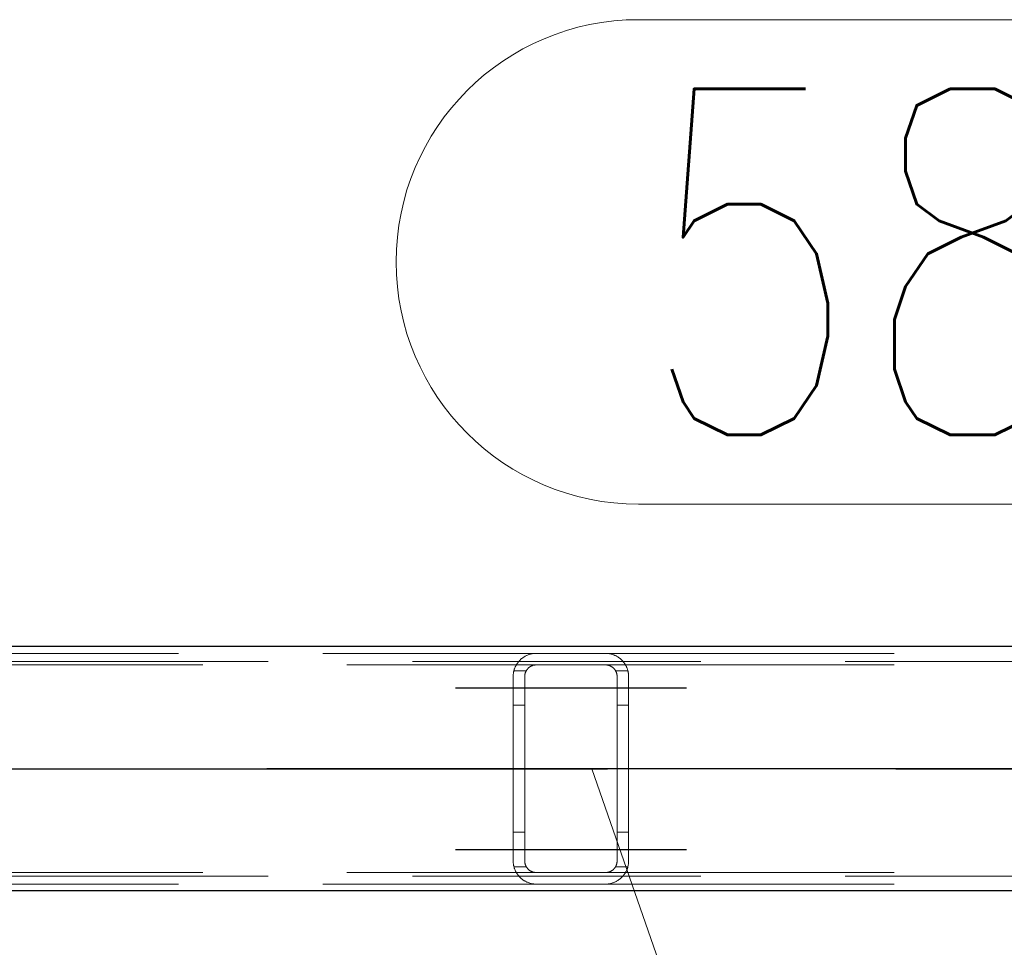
# Model space of a CAD drawing. Header units: millimetres. Extents: x -851 to 2, y 9346 to 10016.
# Tile 430 of 505: x -279 to -271, y 9579 to 9587. Entities that reach past the tile are written whole.
import ezdxf

# ---------------------------------------------------------------- set-up
doc = ezdxf.new("R2010")
doc.units = ezdxf.units.MM
doc.header["$LTSCALE"] = 10
doc.linetypes.add('HIDDEN', pattern=[0.375, 0.25, -0.125])
doc.linetypes.add('MITTE', pattern=[2, 1.25, -0.25, 0.25, -0.25])
for name, color, linetype, lineweight in [('PS_Hidden', 2, 'HIDDEN', 9), ('PS_Pos', 1, 'Continuous', 15), ('PS_Shape', 161, 'Continuous', 30), ('PS_SOLID', 7, 'Continuous', 30)]:
    doc.layers.add(name, color=color, linetype=linetype, lineweight=lineweight)
doc.layers.add('PS_Mid', color=5, linetype='MITTE')
doc.styles.add('simplex', font='simplex.shx', dxfattribs={"width": 0.75})

# ---------------------------------------------------------------- blocks, each defined once
blk = doc.blocks.new('*X865')
at = {"layer": 'PS_Hidden', "color": 2, "linetype": 'HIDDEN'}
for p, q in [((-284.1408, 9581.8284), (-274.7924, 9581.8284)), ((-274.888, 9581.804), (-274.8834, 9581.8064)), ((-274.8834, 9581.8064), (-274.8786, 9581.8088)), ((-274.8786, 9581.8088), (-274.8737, 9581.811)), ((-274.8737, 9581.811), (-274.8687, 9581.8132)), ((-274.8687, 9581.8132), (-274.8636, 9581.8153)), ((-274.8636, 9581.8153), (-274.8583, 9581.8172)), ((-274.8583, 9581.8172), (-274.8529, 9581.819)), ((-274.8529, 9581.819), (-274.8474, 9581.8207)), ((-274.8474, 9581.8207), (-274.8417, 9581.8222)), ((-274.8417, 9581.8222), (-274.8355, 9581.8237)), ((-274.8355, 9581.8237), (-274.8289, 9581.825)), ((-274.8289, 9581.825), (-274.8219, 9581.8262)), ((-274.8219, 9581.8262), (-274.8148, 9581.8271)), ((-274.8148, 9581.8271), (-274.8074, 9581.8278)), ((-274.8074, 9581.8278), (-274.7999, 9581.8283)), ((-274.7999, 9581.8283), (-274.7924, 9581.8284)), ((-274.7924, 9581.8284), (-274.1924, 9581.8284)), ((-274.1924, 9581.8284), (-274.1853, 9581.8283)), ((-274.1924, 9581.8284), (-264.7924, 9581.8284)), ((-274.1853, 9581.8283), (-274.178, 9581.8279)), ((-274.178, 9581.8279), (-274.1708, 9581.8272)), ((-274.1708, 9581.8272), (-274.1637, 9581.8263)), ((-274.1637, 9581.8263), (-274.1567, 9581.8252)), ((-274.1567, 9581.8252), (-274.1499, 9581.8238)), ((-274.1499, 9581.8238), (-274.1435, 9581.8223)), ((-274.1435, 9581.8223), (-274.1373, 9581.8206)), ((-274.1373, 9581.8206), (-274.1315, 9581.8189)), ((-274.1315, 9581.8189), (-274.1261, 9581.8171)), ((-274.1261, 9581.8171), (-274.1208, 9581.8151)), ((-274.1208, 9581.8151), (-274.1156, 9581.813)), ((-274.1156, 9581.813), (-274.1105, 9581.8109)), ((-274.1105, 9581.8109), (-274.1056, 9581.8086)), ((-274.1056, 9581.8086), (-274.1008, 9581.8062)), ((-187.1157, 9581.7584), (-423.9557, 9581.7584)), ((-283.9324, 9581.7284), (-274.7924, 9581.7284)), ((-274.9701, 9581.7202), (-274.9679, 9581.7243)), ((-274.9679, 9581.7243), (-274.9657, 9581.7283)), ((-274.9657, 9581.7283), (-274.9633, 9581.7322)), ((-274.9633, 9581.7322), (-274.9609, 9581.7361)), ((-274.9609, 9581.7361), (-274.9584, 9581.7399)), ((-274.9584, 9581.7399), (-274.9559, 9581.7436)), ((-274.9559, 9581.7436), (-274.9532, 9581.7473)), ((-274.9532, 9581.7473), (-274.9505, 9581.7509)), ((-274.9505, 9581.7509), (-274.9477, 9581.7544)), ((-274.9477, 9581.7544), (-274.9448, 9581.7579)), ((-274.9448, 9581.7579), (-274.9419, 9581.7613)), ((-274.9419, 9581.7613), (-274.9389, 9581.7646)), ((-274.9389, 9581.7646), (-274.9358, 9581.7678)), ((-274.9358, 9581.7678), (-274.9327, 9581.7709)), ((-274.9327, 9581.7709), (-274.9295, 9581.774)), ((-274.9295, 9581.774), (-274.9262, 9581.777)), ((-274.9262, 9581.777), (-274.9229, 9581.7799)), ((-274.9229, 9581.7799), (-274.9196, 9581.7828)), ((-274.9196, 9581.7828), (-274.9161, 9581.7855)), ((-274.9161, 9581.7855), (-274.9126, 9581.7882)), ((-274.9126, 9581.7882), (-274.9089, 9581.7909)), ((-274.9089, 9581.7909), (-274.905, 9581.7936)), ((-274.905, 9581.7936), (-274.901, 9581.7963)), ((-274.901, 9581.7963), (-274.8968, 9581.7989)), ((-274.8968, 9581.7989), (-274.8925, 9581.8015)), ((-274.8925, 9581.8015), (-274.888, 9581.804)), ((-274.8293, 9581.7213), (-274.832, 9581.7202)), ((-274.8266, 9581.7224), (-274.8293, 9581.7213)), ((-274.8237, 9581.7234), (-274.8266, 9581.7224)), ((-274.8209, 9581.7243), (-274.8237, 9581.7234)), ((-274.8179, 9581.7251), (-274.8209, 9581.7243)), ((-274.8149, 9581.7258), (-274.8179, 9581.7251)), ((-274.8118, 9581.7265), (-274.8149, 9581.7258)), ((-274.8087, 9581.7271), (-274.8118, 9581.7265)), ((-274.8055, 9581.7275), (-274.8087, 9581.7271)), ((-274.8023, 9581.7279), (-274.8055, 9581.7275)), ((-274.7991, 9581.7282), (-274.8023, 9581.7279)), ((-274.7958, 9581.7283), (-274.7991, 9581.7282)), ((-274.7924, 9581.7284), (-274.7958, 9581.7283)), ((-274.1924, 9581.7284), (-274.7924, 9581.7284)), ((-274.1892, 9581.7283), (-274.1924, 9581.7284)), ((-274.1924, 9581.7284), (-264.7924, 9581.7284)), ((-274.1859, 9581.7282), (-274.1892, 9581.7283)), ((-274.1825, 9581.7279), (-274.1859, 9581.7282)), ((-274.1792, 9581.7275), (-274.1825, 9581.7279)), ((-274.1758, 9581.727), (-274.1792, 9581.7275)), ((-274.1725, 9581.7264), (-274.1758, 9581.727)), ((-274.1693, 9581.7257), (-274.1725, 9581.7264)), ((-274.1661, 9581.7249), (-274.1693, 9581.7257)), ((-274.1631, 9581.724), (-274.1661, 9581.7249)), ((-274.1602, 9581.7231), (-274.1631, 9581.724)), ((-274.1574, 9581.7221), (-274.1602, 9581.7231)), ((-274.1547, 9581.721), (-274.1574, 9581.7221)), ((-274.152, 9581.7199), (-274.1547, 9581.721)), ((-274.1008, 9581.8062), (-274.0961, 9581.8037)), ((-274.0961, 9581.8037), (-274.0916, 9581.8011)), ((-274.0916, 9581.8011), (-274.0871, 9581.7984)), ((-274.0871, 9581.7984), (-274.0828, 9581.7957)), ((-274.0828, 9581.7957), (-274.0787, 9581.7929)), ((-274.0787, 9581.7929), (-274.0746, 9581.79)), ((-274.0746, 9581.79), (-274.0707, 9581.7871)), ((-274.0707, 9581.7871), (-274.067, 9581.7841)), ((-274.067, 9581.7841), (-274.0633, 9581.7811)), ((-274.0633, 9581.7811), (-274.0598, 9581.7781)), ((-274.0598, 9581.7781), (-274.0565, 9581.7751)), ((-274.0565, 9581.7751), (-274.0532, 9581.772)), ((-274.0532, 9581.772), (-274.0501, 9581.769)), ((-274.0501, 9581.769), (-274.0471, 9581.7659)), ((-274.0471, 9581.7659), (-274.0442, 9581.7627)), ((-274.0442, 9581.7627), (-274.0413, 9581.7594)), ((-274.0413, 9581.7594), (-274.0384, 9581.756)), ((-274.0384, 9581.756), (-274.0356, 9581.7526)), ((-274.0356, 9581.7526), (-274.0329, 9581.7491)), ((-274.0329, 9581.7491), (-274.0303, 9581.7455)), ((-274.0303, 9581.7455), (-274.0277, 9581.7418)), ((-274.0277, 9581.7418), (-274.0252, 9581.7381)), ((-274.0252, 9581.7381), (-274.0227, 9581.7343)), ((-274.0227, 9581.7343), (-274.0204, 9581.7304)), ((-274.0204, 9581.7304), (-274.0181, 9581.7264)), ((-274.0181, 9581.7264), (-274.0159, 9581.7224)), ((-274.0159, 9581.7224), (-274.0138, 9581.7184)), ((-274.9923, 9581.6333), (-274.9922, 9581.6381)), ((-274.9922, 9581.6381), (-274.9919, 9581.643)), ((-274.9919, 9581.643), (-274.9914, 9581.6478)), ((-274.9914, 9581.6478), (-274.9909, 9581.6526)), ((-274.9909, 9581.6526), (-274.9903, 9581.6574)), ((-274.9903, 9581.6574), (-274.9895, 9581.6622)), ((-274.9895, 9581.6622), (-274.9886, 9581.6669)), ((-274.9886, 9581.6669), (-274.9876, 9581.6716)), ((-274.9876, 9581.6716), (-274.9866, 9581.6762)), ((-274.9866, 9581.6762), (-274.9854, 9581.6809)), ((-274.879, 9581.6784), (-274.9861, 9581.6784)), ((-274.9854, 9581.6809), (-274.9841, 9581.6854)), ((-274.9841, 9581.6854), (-274.9827, 9581.69)), ((-274.9827, 9581.69), (-274.9812, 9581.6944)), ((-274.9812, 9581.6944), (-274.9796, 9581.6989)), ((-274.9796, 9581.6989), (-274.9779, 9581.7033)), ((-274.9779, 9581.7033), (-274.9761, 9581.7076)), ((-274.9761, 9581.7076), (-274.9742, 9581.7118)), ((-274.9742, 9581.7118), (-274.9722, 9581.716)), ((-274.9722, 9581.716), (-274.9701, 9581.7202)), ((-274.892, 9581.6373), (-274.8922, 9581.6351)), ((-274.8918, 9581.6395), (-274.892, 9581.6373)), ((-274.8915, 9581.6418), (-274.8918, 9581.6395)), ((-274.8912, 9581.644), (-274.8915, 9581.6418)), ((-274.8908, 9581.6462), (-274.8912, 9581.644)), ((-274.8904, 9581.6484), (-274.8908, 9581.6462)), ((-274.8899, 9581.6507), (-274.8904, 9581.6484)), ((-274.8893, 9581.6529), (-274.8899, 9581.6507)), ((-274.8888, 9581.6551), (-274.8893, 9581.6529)), ((-274.8881, 9581.6573), (-274.8888, 9581.6551)), ((-274.8874, 9581.6594), (-274.8881, 9581.6573)), ((-274.8867, 9581.6616), (-274.8874, 9581.6594)), ((-274.8859, 9581.6638), (-274.8867, 9581.6616)), ((-274.8851, 9581.6659), (-274.8859, 9581.6638)), ((-274.8842, 9581.668), (-274.8851, 9581.6659)), ((-274.8833, 9581.6701), (-274.8842, 9581.668)), ((-274.8823, 9581.6722), (-274.8833, 9581.6701)), ((-274.8813, 9581.6742), (-274.8823, 9581.6722)), ((-274.8802, 9581.6763), (-274.8813, 9581.6742)), ((-274.8791, 9581.6783), (-274.8802, 9581.6763)), ((-274.8779, 9581.6803), (-274.8791, 9581.6783)), ((-274.8767, 9581.6822), (-274.8779, 9581.6803)), ((-274.8754, 9581.6842), (-274.8767, 9581.6822)), ((-274.8741, 9581.6861), (-274.8754, 9581.6842)), ((-274.8727, 9581.688), (-274.8741, 9581.6861)), ((-274.8713, 9581.6898), (-274.8727, 9581.688)), ((-274.8699, 9581.6916), (-274.8713, 9581.6898)), ((-274.8684, 9581.6934), (-274.8699, 9581.6916)), ((-274.8668, 9581.6952), (-274.8684, 9581.6934)), ((-274.8652, 9581.6969), (-274.8668, 9581.6952)), ((-274.8636, 9581.6986), (-274.8652, 9581.6969)), ((-274.8619, 9581.7003), (-274.8636, 9581.6986)), ((-274.8602, 9581.7019), (-274.8619, 9581.7003)), ((-274.8585, 9581.7035), (-274.8602, 9581.7019)), ((-274.8567, 9581.705), (-274.8585, 9581.7035)), ((-274.8548, 9581.7065), (-274.8567, 9581.705)), ((-274.8529, 9581.708), (-274.8548, 9581.7065)), ((-274.8509, 9581.7095), (-274.8529, 9581.708)), ((-274.8488, 9581.711), (-274.8509, 9581.7095)), ((-274.8466, 9581.7124), (-274.8488, 9581.711)), ((-274.8444, 9581.7138), (-274.8466, 9581.7124)), ((-274.8421, 9581.7152), (-274.8444, 9581.7138)), ((-274.8397, 9581.7165), (-274.8421, 9581.7152)), ((-274.8372, 9581.7178), (-274.8397, 9581.7165)), ((-274.8346, 9581.719), (-274.8372, 9581.7178)), ((-274.832, 9581.7202), (-274.8346, 9581.719)), ((-274.1494, 9581.7186), (-274.152, 9581.7199)), ((-274.1468, 9581.7174), (-274.1494, 9581.7186)), ((-274.1443, 9581.716), (-274.1468, 9581.7174)), ((-274.1419, 9581.7146), (-274.1443, 9581.716)), ((-274.1395, 9581.7131), (-274.1419, 9581.7146)), ((-274.1372, 9581.7116), (-274.1395, 9581.7131)), ((-274.1349, 9581.7101), (-274.1372, 9581.7116)), ((-274.1327, 9581.7085), (-274.1349, 9581.7101)), ((-274.1306, 9581.7069), (-274.1327, 9581.7085)), ((-274.1286, 9581.7053), (-274.1306, 9581.7069)), ((-274.1266, 9581.7037), (-274.1286, 9581.7053)), ((-274.1248, 9581.702), (-274.1266, 9581.7037)), ((-274.123, 9581.7004), (-274.1248, 9581.702)), ((-274.1214, 9581.6988), (-274.123, 9581.7004)), ((-274.1198, 9581.6971), (-274.1214, 9581.6988)), ((-274.1182, 9581.6954), (-274.1198, 9581.6971)), ((-274.1167, 9581.6937), (-274.1182, 9581.6954)), ((-274.1152, 9581.6919), (-274.1167, 9581.6937)), ((-274.1138, 9581.6902), (-274.1152, 9581.6919)), ((-274.1124, 9581.6883), (-274.1138, 9581.6902)), ((-274.111, 9581.6865), (-274.1124, 9581.6883)), ((-274.1097, 9581.6846), (-274.111, 9581.6865)), ((-274.1085, 9581.6827), (-274.1097, 9581.6846)), ((-274.1072, 9581.6808), (-274.1085, 9581.6827)), ((-274.1061, 9581.6788), (-274.1072, 9581.6808)), ((-274.1049, 9581.6769), (-274.1061, 9581.6788)), ((-273.9988, 9581.6784), (-274.1058, 9581.6784)), ((-274.1039, 9581.6749), (-274.1049, 9581.6769)), ((-274.1028, 9581.6729), (-274.1039, 9581.6749)), ((-274.1019, 9581.6708), (-274.1028, 9581.6729)), ((-274.1009, 9581.6688), (-274.1019, 9581.6708)), ((-274.1, 9581.6667), (-274.1009, 9581.6688)), ((-274.0992, 9581.6646), (-274.1, 9581.6667)), ((-274.0984, 9581.6625), (-274.0992, 9581.6646)), ((-274.0977, 9581.6604), (-274.0984, 9581.6625)), ((-274.097, 9581.6583), (-274.0977, 9581.6604)), ((-274.0963, 9581.6562), (-274.097, 9581.6583)), ((-274.0958, 9581.654), (-274.0963, 9581.6562)), ((-274.0952, 9581.6519), (-274.0958, 9581.654)), ((-274.0947, 9581.6497), (-274.0952, 9581.6519)), ((-274.0943, 9581.6476), (-274.0947, 9581.6497)), ((-274.0939, 9581.6454), (-274.0943, 9581.6476)), ((-274.0935, 9581.6433), (-274.0939, 9581.6454)), ((-274.0932, 9581.6411), (-274.0935, 9581.6433)), ((-274.093, 9581.639), (-274.0932, 9581.6411)), ((-274.0928, 9581.6368), (-274.093, 9581.639)), ((-274.0926, 9581.6347), (-274.0928, 9581.6368)), ((-274.0138, 9581.7184), (-274.0118, 9581.7142)), ((-274.0118, 9581.7142), (-274.0098, 9581.7101)), ((-274.0098, 9581.7101), (-274.008, 9581.7058)), ((-274.008, 9581.7058), (-274.0063, 9581.7015)), ((-274.0063, 9581.7015), (-274.0046, 9581.6972)), ((-274.0046, 9581.6972), (-274.0031, 9581.6928)), ((-274.0031, 9581.6928), (-274.0016, 9581.6883)), ((-274.0016, 9581.6883), (-274.0003, 9581.6838)), ((-274.0003, 9581.6838), (-273.999, 9581.6793)), ((-273.999, 9581.6793), (-273.9979, 9581.6748)), ((-273.9979, 9581.6748), (-273.9969, 9581.6702)), ((-273.9969, 9581.6702), (-273.9959, 9581.6656)), ((-273.9959, 9581.6656), (-273.9951, 9581.661)), ((-273.9951, 9581.661), (-273.9944, 9581.6563)), ((-273.9944, 9581.6563), (-273.9938, 9581.6517)), ((-273.9938, 9581.6517), (-273.9933, 9581.647)), ((-273.9933, 9581.647), (-273.9929, 9581.6424)), ((-273.9929, 9581.6424), (-273.9926, 9581.6377)), ((-273.9926, 9581.6377), (-273.9925, 9581.633)), ((-274.9924, 9581.6284), (-274.9923, 9581.6333)), ((-274.9924, 9580.0284), (-274.9924, 9581.6284)), ((-274.8923, 9581.6328), (-274.8924, 9581.6306)), ((-274.8924, 9581.6306), (-274.8924, 9581.6284)), ((-274.8924, 9581.6284), (-274.8924, 9580.0284)), ((-274.8922, 9581.6351), (-274.8923, 9581.6328)), ((-274.0925, 9581.6326), (-274.0926, 9581.6347)), ((-274.0924, 9581.6305), (-274.0925, 9581.6326)), ((-274.0924, 9581.6284), (-274.0924, 9581.6305)), ((-274.0924, 9580.0284), (-274.0924, 9581.6284)), ((-273.9925, 9581.633), (-273.9924, 9581.6284)), ((-273.9924, 9581.6284), (-273.9924, 9580.0284)), ((-273.9924, 9581.6284), (-273.9924, 9581.6284)), ((-274.8924, 9581.3784), (-274.9924, 9581.3784)), ((-273.9924, 9581.3784), (-274.0924, 9581.3784)), ((-274.8924, 9580.2784), (-274.9924, 9580.2784)), ((-273.9924, 9580.2784), (-274.0924, 9580.2784)), ((-274.9923, 9580.0235), (-274.9924, 9580.0284)), ((-274.9924, 9580.0284), (-274.9924, 9580.0284)), ((-274.9922, 9580.0186), (-274.9923, 9580.0235)), ((-274.9919, 9580.0138), (-274.9922, 9580.0186)), ((-274.8924, 9580.0284), (-274.8924, 9580.0262)), ((-274.8924, 9580.0262), (-274.8923, 9580.024)), ((-274.8923, 9580.024), (-274.8922, 9580.0217)), ((-274.8922, 9580.0217), (-274.892, 9580.0195)), ((-274.892, 9580.0195), (-274.8918, 9580.0173)), ((-274.8918, 9580.0173), (-274.8915, 9580.015)), ((-274.8915, 9580.015), (-274.8912, 9580.0128)), ((-274.0935, 9580.0135), (-274.0932, 9580.0157)), ((-274.0932, 9580.0157), (-274.093, 9580.0178)), ((-274.093, 9580.0178), (-274.0928, 9580.0199)), ((-274.0928, 9580.0199), (-274.0926, 9580.0221)), ((-274.0926, 9580.0221), (-274.0925, 9580.0242)), ((-274.0925, 9580.0242), (-274.0924, 9580.0263)), ((-274.0924, 9580.0263), (-274.0924, 9580.0284)), ((-273.9926, 9580.0191), (-273.9929, 9580.0144)), ((-273.9925, 9580.0237), (-273.9926, 9580.0191)), ((-273.9924, 9580.0284), (-273.9925, 9580.0237)), ((-274.9914, 9580.009), (-274.9919, 9580.0138)), ((-274.9909, 9580.0042), (-274.9914, 9580.009)), ((-274.9903, 9579.9994), (-274.9909, 9580.0042)), ((-274.9895, 9579.9946), (-274.9903, 9579.9994)), ((-274.9886, 9579.9899), (-274.9895, 9579.9946)), ((-274.9876, 9579.9852), (-274.9886, 9579.9899)), ((-274.9866, 9579.9805), (-274.9876, 9579.9852)), ((-274.9854, 9579.9759), (-274.9866, 9579.9805)), ((-274.879, 9579.9784), (-274.9861, 9579.9784)), ((-274.9841, 9579.9714), (-274.9854, 9579.9759)), ((-274.9827, 9579.9668), (-274.9841, 9579.9714)), ((-274.9812, 9579.9623), (-274.9827, 9579.9668)), ((-274.9796, 9579.9579), (-274.9812, 9579.9623)), ((-274.9779, 9579.9535), (-274.9796, 9579.9579)), ((-274.9761, 9579.9492), (-274.9779, 9579.9535)), ((-274.9742, 9579.945), (-274.9761, 9579.9492)), ((-274.9722, 9579.9407), (-274.9742, 9579.945)), ((-274.9701, 9579.9366), (-274.9722, 9579.9407)), ((-274.9679, 9579.9325), (-274.9701, 9579.9366)), ((-274.9657, 9579.9285), (-274.9679, 9579.9325)), ((-274.8912, 9580.0128), (-274.8908, 9580.0106)), ((-274.8908, 9580.0106), (-274.8904, 9580.0084)), ((-274.8904, 9580.0084), (-274.8899, 9580.0061)), ((-274.8899, 9580.0061), (-274.8893, 9580.0039)), ((-274.8893, 9580.0039), (-274.8888, 9580.0017)), ((-274.8888, 9580.0017), (-274.8881, 9579.9995)), ((-274.8881, 9579.9995), (-274.8874, 9579.9974)), ((-274.8874, 9579.9974), (-274.8867, 9579.9952)), ((-274.8867, 9579.9952), (-274.8859, 9579.993)), ((-274.8859, 9579.993), (-274.8851, 9579.9909)), ((-274.8851, 9579.9909), (-274.8842, 9579.9888)), ((-274.8842, 9579.9888), (-274.8833, 9579.9867)), ((-274.8833, 9579.9867), (-274.8823, 9579.9846)), ((-274.8823, 9579.9846), (-274.8813, 9579.9825)), ((-274.8813, 9579.9825), (-274.8802, 9579.9805)), ((-274.8802, 9579.9805), (-274.8791, 9579.9785)), ((-274.8791, 9579.9785), (-274.8779, 9579.9765)), ((-274.8779, 9579.9765), (-274.8767, 9579.9745)), ((-274.8767, 9579.9745), (-274.8754, 9579.9726)), ((-274.8754, 9579.9726), (-274.8741, 9579.9707)), ((-274.8741, 9579.9707), (-274.8727, 9579.9688)), ((-274.8727, 9579.9688), (-274.8713, 9579.967)), ((-274.8713, 9579.967), (-274.8699, 9579.9651)), ((-274.8699, 9579.9651), (-274.8684, 9579.9634)), ((-274.8684, 9579.9634), (-274.8668, 9579.9616)), ((-274.8668, 9579.9616), (-274.8652, 9579.9599)), ((-274.8652, 9579.9599), (-274.8636, 9579.9582)), ((-274.8636, 9579.9582), (-274.8619, 9579.9565)), ((-274.8619, 9579.9565), (-274.8602, 9579.9549)), ((-274.8602, 9579.9549), (-274.8585, 9579.9533)), ((-274.8585, 9579.9533), (-274.8567, 9579.9518)), ((-274.8567, 9579.9518), (-274.8548, 9579.9503)), ((-274.8548, 9579.9503), (-274.8529, 9579.9488)), ((-274.8529, 9579.9488), (-274.8509, 9579.9473)), ((-274.8509, 9579.9473), (-274.8488, 9579.9458)), ((-274.8488, 9579.9458), (-274.8466, 9579.9444)), ((-274.8466, 9579.9444), (-274.8444, 9579.943)), ((-274.8444, 9579.943), (-274.8421, 9579.9416)), ((-274.8421, 9579.9416), (-274.8397, 9579.9403)), ((-274.8397, 9579.9403), (-274.8372, 9579.939)), ((-274.8372, 9579.939), (-274.8346, 9579.9378)), ((-274.8346, 9579.9378), (-274.832, 9579.9366)), ((-274.832, 9579.9366), (-274.8293, 9579.9355)), ((-274.8293, 9579.9355), (-274.8266, 9579.9344)), ((-274.8266, 9579.9344), (-274.8237, 9579.9334)), ((-274.8237, 9579.9334), (-274.8209, 9579.9325)), ((-274.8209, 9579.9325), (-274.8179, 9579.9317)), ((-274.8179, 9579.9317), (-274.8149, 9579.931)), ((-274.8149, 9579.931), (-274.8118, 9579.9303)), ((-274.8118, 9579.9303), (-274.8087, 9579.9297)), ((-274.8087, 9579.9297), (-274.8055, 9579.9293)), ((-274.1792, 9579.9293), (-274.1758, 9579.9298)), ((-274.1758, 9579.9298), (-274.1725, 9579.9304)), ((-274.1725, 9579.9304), (-274.1693, 9579.9311)), ((-274.1693, 9579.9311), (-274.1661, 9579.9319)), ((-274.1661, 9579.9319), (-274.1631, 9579.9328)), ((-274.1631, 9579.9328), (-274.1602, 9579.9337)), ((-274.1602, 9579.9337), (-274.1574, 9579.9347)), ((-274.1574, 9579.9347), (-274.1547, 9579.9358)), ((-274.1547, 9579.9358), (-274.152, 9579.9369)), ((-274.152, 9579.9369), (-274.1494, 9579.9381)), ((-274.1494, 9579.9381), (-274.1468, 9579.9394)), ((-274.1468, 9579.9394), (-274.1443, 9579.9408)), ((-274.1443, 9579.9408), (-274.1419, 9579.9422)), ((-274.1419, 9579.9422), (-274.1395, 9579.9437)), ((-274.1395, 9579.9437), (-274.1372, 9579.9452)), ((-274.1372, 9579.9452), (-274.1349, 9579.9467)), ((-274.1349, 9579.9467), (-274.1327, 9579.9483)), ((-274.1327, 9579.9483), (-274.1306, 9579.9499)), ((-274.1306, 9579.9499), (-274.1286, 9579.9515)), ((-274.1286, 9579.9515), (-274.1266, 9579.9531)), ((-274.1266, 9579.9531), (-274.1248, 9579.9548)), ((-274.1248, 9579.9548), (-274.123, 9579.9564)), ((-274.123, 9579.9564), (-274.1214, 9579.958)), ((-274.1214, 9579.958), (-274.1198, 9579.9597)), ((-274.1198, 9579.9597), (-274.1182, 9579.9614)), ((-274.1182, 9579.9614), (-274.1167, 9579.9631)), ((-274.1167, 9579.9631), (-274.1152, 9579.9649)), ((-274.1152, 9579.9649), (-274.1138, 9579.9666)), ((-274.1138, 9579.9666), (-274.1124, 9579.9685)), ((-274.1124, 9579.9685), (-274.111, 9579.9703)), ((-274.111, 9579.9703), (-274.1097, 9579.9722)), ((-274.1097, 9579.9722), (-274.1085, 9579.9741)), ((-274.1085, 9579.9741), (-274.1072, 9579.976)), ((-274.1072, 9579.976), (-274.1061, 9579.978)), ((-274.1061, 9579.978), (-274.1049, 9579.9799)), ((-273.9988, 9579.9784), (-274.1058, 9579.9784)), ((-274.1049, 9579.9799), (-274.1039, 9579.9819)), ((-274.1039, 9579.9819), (-274.1028, 9579.9839)), ((-274.1028, 9579.9839), (-274.1019, 9579.986)), ((-274.1019, 9579.986), (-274.1009, 9579.988)), ((-274.1009, 9579.988), (-274.1, 9579.9901)), ((-274.1, 9579.9901), (-274.0992, 9579.9922)), ((-274.0992, 9579.9922), (-274.0984, 9579.9943)), ((-274.0984, 9579.9943), (-274.0977, 9579.9964)), ((-274.0977, 9579.9964), (-274.097, 9579.9985)), ((-274.097, 9579.9985), (-274.0963, 9580.0006)), ((-274.0963, 9580.0006), (-274.0958, 9580.0028)), ((-274.0958, 9580.0028), (-274.0952, 9580.0049)), ((-274.0952, 9580.0049), (-274.0947, 9580.0071)), ((-274.0947, 9580.0071), (-274.0943, 9580.0092)), ((-274.0943, 9580.0092), (-274.0939, 9580.0114)), ((-274.0939, 9580.0114), (-274.0935, 9580.0135)), ((-274.0181, 9579.9304), (-274.0204, 9579.9264)), ((-274.0159, 9579.9344), (-274.0181, 9579.9304)), ((-274.0138, 9579.9384), (-274.0159, 9579.9344)), ((-274.0118, 9579.9426), (-274.0138, 9579.9384)), ((-274.0098, 9579.9467), (-274.0118, 9579.9426)), ((-274.008, 9579.951), (-274.0098, 9579.9467)), ((-274.0063, 9579.9553), (-274.008, 9579.951)), ((-274.0046, 9579.9596), (-274.0063, 9579.9553)), ((-274.0031, 9579.964), (-274.0046, 9579.9596)), ((-274.0016, 9579.9685), (-274.0031, 9579.964)), ((-274.0003, 9579.9729), (-274.0016, 9579.9685)), ((-273.999, 9579.9775), (-274.0003, 9579.9729)), ((-273.9979, 9579.982), (-273.999, 9579.9775)), ((-273.9969, 9579.9866), (-273.9979, 9579.982)), ((-273.9959, 9579.9912), (-273.9969, 9579.9866)), ((-273.9951, 9579.9958), (-273.9959, 9579.9912)), ((-273.9944, 9580.0004), (-273.9951, 9579.9958)), ((-273.9938, 9580.0051), (-273.9944, 9580.0004)), ((-273.9933, 9580.0098), (-273.9938, 9580.0051)), ((-273.9929, 9580.0144), (-273.9933, 9580.0098)), ((-187.1157, 9579.8984), (-423.9557, 9579.8984)), ((-283.9324, 9579.9284), (-274.7924, 9579.9284)), ((-274.9633, 9579.9246), (-274.9657, 9579.9285)), ((-274.9609, 9579.9207), (-274.9633, 9579.9246)), ((-274.9584, 9579.9169), (-274.9609, 9579.9207)), ((-274.9559, 9579.9132), (-274.9584, 9579.9169)), ((-274.9532, 9579.9095), (-274.9559, 9579.9132)), ((-274.9505, 9579.9059), (-274.9532, 9579.9095)), ((-274.9477, 9579.9024), (-274.9505, 9579.9059)), ((-274.9448, 9579.8989), (-274.9477, 9579.9024)), ((-274.9419, 9579.8955), (-274.9448, 9579.8989)), ((-274.9389, 9579.8922), (-274.9419, 9579.8955)), ((-274.9358, 9579.889), (-274.9389, 9579.8922)), ((-274.9327, 9579.8859), (-274.9358, 9579.889)), ((-274.9295, 9579.8828), (-274.9327, 9579.8859)), ((-274.9262, 9579.8798), (-274.9295, 9579.8828)), ((-274.9229, 9579.8769), (-274.9262, 9579.8798)), ((-274.9196, 9579.874), (-274.9229, 9579.8769)), ((-274.9161, 9579.8713), (-274.9196, 9579.874)), ((-274.9126, 9579.8686), (-274.9161, 9579.8713)), ((-274.9089, 9579.8659), (-274.9126, 9579.8686)), ((-274.905, 9579.8632), (-274.9089, 9579.8659)), ((-274.901, 9579.8605), (-274.905, 9579.8632)), ((-274.8968, 9579.8579), (-274.901, 9579.8605)), ((-274.8925, 9579.8553), (-274.8968, 9579.8579)), ((-274.888, 9579.8528), (-274.8925, 9579.8553)), ((-274.8834, 9579.8504), (-274.888, 9579.8528)), ((-274.8786, 9579.848), (-274.8834, 9579.8504)), ((-274.8737, 9579.8457), (-274.8786, 9579.848)), ((-274.8687, 9579.8436), (-274.8737, 9579.8457)), ((-274.8055, 9579.9293), (-274.8023, 9579.9289)), ((-274.8023, 9579.9289), (-274.7991, 9579.9286)), ((-274.7991, 9579.9286), (-274.7958, 9579.9285)), ((-274.7958, 9579.9285), (-274.7924, 9579.9284)), ((-274.7924, 9579.9284), (-274.1924, 9579.9284)), ((-274.1924, 9579.9284), (-274.1892, 9579.9285)), ((-274.1924, 9579.9284), (-264.7924, 9579.9284)), ((-274.1892, 9579.9285), (-274.1859, 9579.9286)), ((-274.1859, 9579.9286), (-274.1825, 9579.9289)), ((-274.1825, 9579.9289), (-274.1792, 9579.9293)), ((-274.1105, 9579.8459), (-274.1156, 9579.8437)), ((-274.1056, 9579.8482), (-274.1105, 9579.8459)), ((-274.1008, 9579.8506), (-274.1056, 9579.8482)), ((-274.0961, 9579.8531), (-274.1008, 9579.8506)), ((-274.0916, 9579.8557), (-274.0961, 9579.8531)), ((-274.0871, 9579.8584), (-274.0916, 9579.8557)), ((-274.0828, 9579.8611), (-274.0871, 9579.8584)), ((-274.0787, 9579.8639), (-274.0828, 9579.8611)), ((-274.0746, 9579.8668), (-274.0787, 9579.8639)), ((-274.0707, 9579.8697), (-274.0746, 9579.8668)), ((-274.067, 9579.8727), (-274.0707, 9579.8697)), ((-274.0633, 9579.8757), (-274.067, 9579.8727)), ((-274.0598, 9579.8787), (-274.0633, 9579.8757)), ((-274.0565, 9579.8817), (-274.0598, 9579.8787)), ((-274.0532, 9579.8848), (-274.0565, 9579.8817)), ((-274.0501, 9579.8878), (-274.0532, 9579.8848)), ((-274.0471, 9579.8909), (-274.0501, 9579.8878)), ((-274.0442, 9579.8941), (-274.0471, 9579.8909)), ((-274.0413, 9579.8974), (-274.0442, 9579.8941)), ((-274.0384, 9579.9008), (-274.0413, 9579.8974)), ((-274.0356, 9579.9042), (-274.0384, 9579.9008)), ((-274.0329, 9579.9077), (-274.0356, 9579.9042)), ((-274.0303, 9579.9113), (-274.0329, 9579.9077)), ((-274.0277, 9579.915), (-274.0303, 9579.9113)), ((-274.0252, 9579.9187), (-274.0277, 9579.915)), ((-274.0227, 9579.9225), (-274.0252, 9579.9187)), ((-274.0204, 9579.9264), (-274.0227, 9579.9225)), ((-284.1408, 9579.8284), (-274.7924, 9579.8284)), ((-274.8636, 9579.8415), (-274.8687, 9579.8436)), ((-274.8583, 9579.8396), (-274.8636, 9579.8415)), ((-274.8529, 9579.8378), (-274.8583, 9579.8396)), ((-274.8474, 9579.8361), (-274.8529, 9579.8378)), ((-274.8417, 9579.8346), (-274.8474, 9579.8361)), ((-274.8355, 9579.8331), (-274.8417, 9579.8346)), ((-274.8289, 9579.8318), (-274.8355, 9579.8331)), ((-274.8219, 9579.8306), (-274.8289, 9579.8318)), ((-274.8148, 9579.8297), (-274.8219, 9579.8306)), ((-274.8074, 9579.829), (-274.8148, 9579.8297)), ((-274.7999, 9579.8285), (-274.8074, 9579.829)), ((-274.7924, 9579.8284), (-274.7999, 9579.8285)), ((-274.1924, 9579.8284), (-274.7924, 9579.8284)), ((-274.1853, 9579.8285), (-274.1924, 9579.8284)), ((-274.1924, 9579.8284), (-274.1924, 9579.8284)), ((-274.1924, 9579.8284), (-264.7924, 9579.8284)), ((-274.178, 9579.8289), (-274.1853, 9579.8285)), ((-274.1708, 9579.8296), (-274.178, 9579.8289)), ((-274.1637, 9579.8305), (-274.1708, 9579.8296)), ((-274.1567, 9579.8316), (-274.1637, 9579.8305)), ((-274.1499, 9579.833), (-274.1567, 9579.8316)), ((-274.1435, 9579.8345), (-274.1499, 9579.833)), ((-274.1373, 9579.8361), (-274.1435, 9579.8345)), ((-274.1315, 9579.8379), (-274.1373, 9579.8361)), ((-274.1261, 9579.8397), (-274.1315, 9579.8379)), ((-274.1208, 9579.8417), (-274.1261, 9579.8397)), ((-274.1156, 9579.8437), (-274.1208, 9579.8417))]:
    blk.add_line(p, q, dxfattribs=at)
at = {"layer": 'PS_Mid', "color": 5, "linetype": 'MITTE'}
for p, q in [((-275.4924, 9581.5284), (-274.3924, 9581.5284)), ((-275.4924, 9581.5284), (-274.3924, 9581.5284)), ((-274.5924, 9581.5284), (-273.4924, 9581.5284)), ((-274.5924, 9581.5284), (-273.4924, 9581.5284)), ((-184.6266, 9580.8284), (-426.4449, 9580.8284)), ((-286.6765, 9580.8284), (-232.3083, 9580.8284)), ((-274.4924, 9580.8284), (-274.4924, 9580.8284)), ((-275.4924, 9580.1284), (-274.3924, 9580.1284)), ((-275.4924, 9580.1284), (-274.3924, 9580.1284)), ((-274.5924, 9580.1284), (-273.4924, 9580.1284)), ((-274.5924, 9580.1284), (-273.4924, 9580.1284))]:
    blk.add_line(p, q, dxfattribs=at)
at = {"layer": 'PS_SOLID', "color": 7, "linetype": 'Continuous'}
for p, q in [((-187.1157, 9581.8884), (-423.9557, 9581.8884)), ((-187.1157, 9579.7684), (-423.9557, 9579.7684))]:
    blk.add_line(p, q, dxfattribs=at)
blk = doc.blocks.new('*X879')
at = {"color": 1}
for p, q in [((-273.9069, 9587.3218), (-268.2283, 9587.3218)), ((-266.1283, 9585.2218), (-261.1283, 9585.2218)), ((-259.4886, 9580.8284), (-261.1283, 9585.2218)), ((-273.9069, 9583.1218), (-268.2283, 9583.1218))]:
    blk.add_line(p, q, dxfattribs=at)
for centre, start, end in [((-273.9069, 9585.2218), 90, 270), ((-268.2283, 9585.2218), 270, 90)]:
    blk.add_arc(centre, 2.1, start, end, dxfattribs=at)
at = {"color": 30, "style": 'simplex', "width": 0.75}
blk.add_text('586', height=3, dxfattribs=at).set_placement((-273.9069, 9583.7218))
blk = doc.blocks.new('*X1472')
at = {"color": 1}
for p, q in [((-274.3117, 9580.8284), (-272.0054, 9574.1842)), ((-284.8911, 9576.2842), (-279.1054, 9576.2842)), ((-277.0054, 9574.1842), (-272.0054, 9574.1842)), ((-284.8911, 9572.0842), (-279.1054, 9572.0842))]:
    blk.add_line(p, q, dxfattribs=at)
for centre, start, end in [((-284.8911, 9574.1842), 90, 270), ((-279.1054, 9574.1842), 270, 90)]:
    blk.add_arc(centre, 2.1, start, end, dxfattribs=at)
at = {"color": 30, "style": 'simplex', "width": 0.75}
blk.add_text('590', height=3, dxfattribs=at).set_placement((-284.8911, 9572.6842))

msp = doc.modelspace()

# ---------------------------------------------------------------- block references
at = {"layer": 'PS_Pos'}
for name in ['*X879', '*X1472']:
    msp.add_blockref(name, (0, 0), dxfattribs=at)
at = {"layer": 'PS_Shape', "color": 31}
msp.add_blockref('*X865', (0, 0), dxfattribs=at)

doc.saveas('drawing.dxf')
